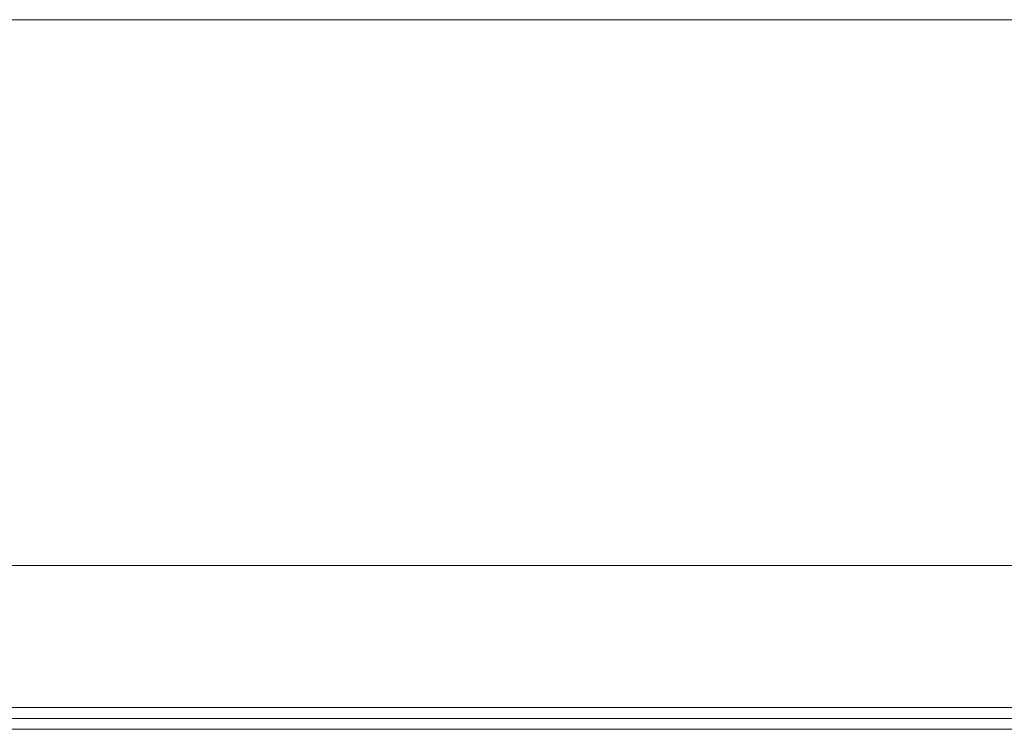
# Model space of a CAD drawing. Header units: millimetres. Extents: x -261 to 187, y -214 to 106.
# Tile 454 of 656: x -190.901 to -190, y -68.898 to -68.248. Entities that reach past the tile are written whole.
import ezdxf

# ---------------------------------------------------------------- set-up
doc = ezdxf.new("R2010")
doc.units = ezdxf.units.MM
doc.header["$LTSCALE"] = 0.005
doc.header["$MEASUREMENT"] = 0
doc.layers.add('IFC-Parede padrão-Contorno', color=9, linetype='Continuous', lineweight=5)
doc.layers.add('IFC-Viga-Contorno', color=9, linetype='Continuous', lineweight=5)

msp = doc.modelspace()

# ---------------------------------------------------------------- linework, layer by layer
at = {"layer": 'IFC-Parede padrão-Contorno', "lineweight": 5}
for p, q in [((-199.21721, -68.24822), (-186.99755, -68.24822)), ((-199.19191, -68.74822), (-186.99755, -68.74822)), ((-202.49462, -68.87822), (-188.45806, -68.87822)), ((-192.19367, -68.88822), (-190.35908, -68.88822)), ((-190.35908, -68.88822), (-187.30367, -68.88822))]:
    msp.add_line(p, q, dxfattribs=at)
at = {"layer": 'IFC-Viga-Contorno', "lineweight": 5}
msp.add_line((-192.15376, -68.89825), (-187.50371, -68.89825), dxfattribs=at)

doc.saveas('drawing.dxf')
